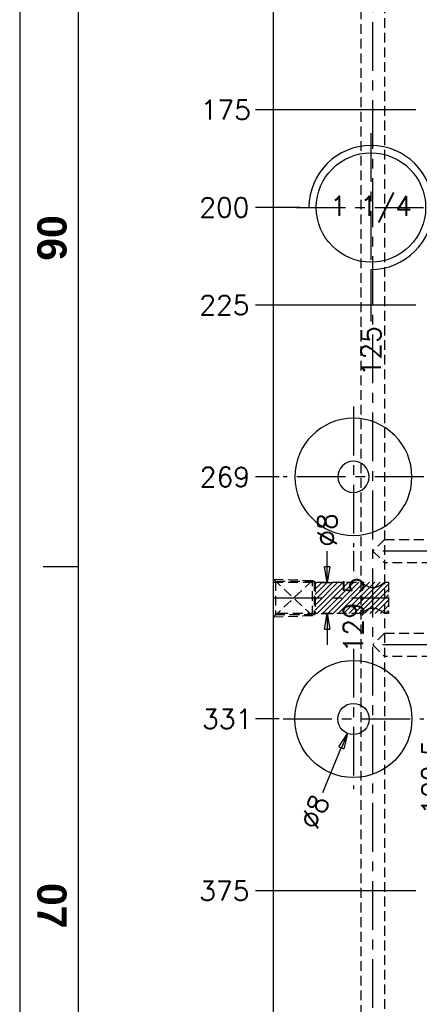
# Model space of a CAD drawing. Extents: x 2651 to 11825, y -3833 to 1075.
# Tile 743 of 1056: x 6787 to 6889, y -2551 to -2299. Entities that reach past the tile are written whole.
import ezdxf
from ezdxf.enums import TextEntityAlignment as Align

# ---------------------------------------------------------------- set-up
doc = ezdxf.new("R2010")
doc.units = 0
doc.header["$LTSCALE"] = 10
for name, pattern in [('CENTER', [2, 1.25, -0.25, 0.25, -0.25]), ('DASHED', [0.75, 0.5, -0.25]), ('HIDDEN', [0.375, 0.25, -0.125])]:
    doc.linetypes.add(name, pattern=pattern)
doc.layers.get('0').update_dxf_attribs({"linetype": 'CONTINUOUS'})
doc.layers.get('Defpoints').update_dxf_attribs({"linetype": 'CONTINUOUS'})
for name, color, linetype in [('103', 7, 'CONTINUOUS'), ('BOX', 4, 'CONTINUOUS'), ('CEN', 1, 'CENTER'), ('COOL', 150, 'HIDDEN'), ('DIM', 3, 'CONTINUOUS'), ('PART', 7, 'CONTINUOUS'), ('TEXT', 4, 'CONTINUOUS'), ('WARNINGS', 7, 'CONTINUOUS')]:
    doc.layers.add(name, color=color, linetype=linetype)
doc.styles.get("Standard").update_dxf_attribs({"font": 'romans.shx'})
doc.dimstyles.new('T5', dxfattribs={"dimtxt": 5, "dimasz": 4, "dimexe": 1.5, "dimexo": 1, "dimgap": 1.5, "dimtad": 0, "dimrnd": 1.38778e-17, "dimzin": 9, "dimdsep": 46, "dimtxsty": 'Standard', "dimblk": 'CLOSED', "dimcen": 0, "dimclrd": 3, "dimclre": 3, "dimclrt": 3, "dimazin": 2, "dimtfac": 0.75, "dimtofl": 0, "dimtmove": 0, "dimatfit": 3, "dimfxl": 0, "dimtolj": 1, "dimarcsym": 0})

# ---------------------------------------------------------------- blocks, each defined once
blk = doc.blocks.new('*D2303')
at = {"layer": 'Defpoints', "color": 0}
for p in [(7001.68, -2147.36), (6847.06, -2322.36), (6889.18, -2322.36)]:
    blk.add_point(p, dxfattribs=at)
at = {"layer": 'DIM', "color": 3, "lineweight": -2}
blk.add_line((6888.18, -2322.36), (6847.06, -2322.36), dxfattribs=at)
at = {"layer": 'DIM', "color": 3, "insert": (6839.49, -2322.36), "char_height": 5, "attachment_point": 5}
blk.add_mtext('\\A1;175', dxfattribs=at)
blk = doc.blocks.new('_Closed')
at = {"color": 0, "linetype": 'ByBlock', "lineweight": -2}
for p, q in [((-1, 0.167), (0, 0)), ((-1, 0.167), (-1, -0.167)), ((0, 0), (-1, -0.167)), ((0, 0), (-1, 0))]:
    blk.add_line(p, q, dxfattribs=at)
blk = doc.blocks.new('*D2304')
at = {"layer": 'Defpoints', "color": 0}
for p in [(7001.68, -2147.36), (6847.06, -2347.36), (6859.54, -2347.36)]:
    blk.add_point(p, dxfattribs=at)
at = {"layer": 'DIM', "color": 3, "lineweight": -2}
blk.add_line((6858.54, -2347.36), (6847.06, -2347.36), dxfattribs=at)
at = {"layer": 'DIM', "color": 3, "insert": (6839.13, -2347.36), "char_height": 5, "attachment_point": 5}
blk.add_mtext('\\A1;200', dxfattribs=at)
blk = doc.blocks.new('*D2305')
at = {"layer": 'Defpoints', "color": 0}
for p in [(7001.68, -2147.36), (6847.06, -2372.36), (6889.18, -2372.36)]:
    blk.add_point(p, dxfattribs=at)
at = {"layer": 'DIM', "color": 3, "lineweight": -2}
blk.add_line((6888.18, -2372.36), (6847.06, -2372.36), dxfattribs=at)
at = {"layer": 'DIM', "color": 3, "insert": (6839.13, -2372.36), "char_height": 5, "attachment_point": 5}
blk.add_mtext('\\A1;225', dxfattribs=at)
blk = doc.blocks.new('*D2306')
at = {"layer": 'Defpoints', "color": 0}
for p in [(7001.68, -2147.36), (6847.06, -2416.36), (6854.18, -2416.36)]:
    blk.add_point(p, dxfattribs=at)
at = {"layer": 'DIM', "color": 3, "lineweight": -2}
blk.add_line((6853.18, -2416.36), (6847.06, -2416.36), dxfattribs=at)
at = {"layer": 'DIM', "color": 3, "insert": (6839.25, -2416.36), "char_height": 5, "attachment_point": 5}
blk.add_mtext('\\A1;269', dxfattribs=at)
blk = doc.blocks.new('*D2307')
at = {"layer": 'Defpoints', "color": 0}
for p in [(7001.68, -2147.36), (6847.06, -2478.36), (6854.18, -2478.36)]:
    blk.add_point(p, dxfattribs=at)
at = {"layer": 'DIM', "color": 3, "lineweight": -2}
blk.add_line((6853.18, -2478.36), (6847.06, -2478.36), dxfattribs=at)
at = {"layer": 'DIM', "color": 3, "insert": (6839.84, -2478.36), "char_height": 5, "attachment_point": 5}
blk.add_mtext('\\A1;331', dxfattribs=at)
blk = doc.blocks.new('*D2308')
at = {"layer": 'Defpoints', "color": 0}
for p in [(7001.68, -2147.36), (6847.06, -2522.36), (6889.18, -2522.36)]:
    blk.add_point(p, dxfattribs=at)
at = {"layer": 'DIM', "color": 3, "lineweight": -2}
blk.add_line((6888.18, -2522.36), (6847.06, -2522.36), dxfattribs=at)
at = {"layer": 'DIM', "color": 3, "insert": (6839.13, -2522.36), "char_height": 5, "attachment_point": 5}
blk.add_mtext('\\A1;375', dxfattribs=at)
blk = doc.blocks.new('*D2309')
at = {"layer": 'Defpoints', "color": 0}
for p in [(7001.68, -2147.36), (6847.06, -2672.36), (6851.68, -2672.36)]:
    blk.add_point(p, dxfattribs=at)
at = {"layer": 'DIM', "color": 3, "lineweight": -2}
blk.add_line((6850.68, -2672.36), (6847.06, -2672.36), dxfattribs=at)
at = {"layer": 'DIM', "color": 3, "insert": (6839.13, -2672.36), "char_height": 5, "attachment_point": 5}
blk.add_mtext('\\A1;525', dxfattribs=at)
blk = doc.blocks.new('*D2322')
at = {"layer": 'Defpoints', "color": 0}
for p in [(7001.68, -2147.36), (6876.68, -2364.51), (6876.68, -2376.6)]:
    blk.add_point(p, dxfattribs=at)
at = {"layer": 'DIM', "color": 3, "lineweight": -2}
blk.add_line((6876.68, -2365.51), (6876.68, -2376.6), dxfattribs=at)
at = {"layer": 'DIM', "color": 3, "insert": (6876.68, -2384.17), "char_height": 5, "attachment_point": 5, "rotation": 90}
blk.add_mtext('\\A1;125', dxfattribs=at)
blk = doc.blocks.new('*D2323')
at = {"layer": 'Defpoints', "color": 0}
for p in [(7001.68, -2147.36), (6872.18, -2434.36), (6872.18, -2440.53)]:
    blk.add_point(p, dxfattribs=at)
at = {"layer": 'DIM', "color": 3, "lineweight": -2}
blk.add_line((6872.18, -2435.36), (6872.18, -2440.53), dxfattribs=at)
at = {"layer": 'DIM', "color": 3, "insert": (6872.18, -2451.67), "char_height": 5, "attachment_point": 5, "rotation": 90}
blk.add_mtext('\\A1;129.5', dxfattribs=at)
blk = doc.blocks.new('*D2330')
at = {"layer": 'Defpoints', "color": 0}
for p in [(6873.73, -2474.67), (6870.64, -2482.05)]:
    blk.add_point(p, dxfattribs=at)
at = {"layer": 'DIM', "color": 3, "lineweight": -2}
blk.add_line((6864.32, -2497.15), (6869.09, -2485.74), dxfattribs=at)
at = {"layer": 'DIM', "color": 3, "lineweight": -2, "xscale": 4, "yscale": 4, "zscale": 4, "rotation": 67.28546169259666}
blk.add_blockref('_Closed', (6870.64, -2482.05), dxfattribs=at)
at = {"layer": 'DIM', "color": 3, "insert": (6862.22, -2502.15), "char_height": 5, "attachment_point": 5, "rotation": 67.2855}
blk.add_mtext('\\A1;∅8', dxfattribs=at)
blk = doc.blocks.new('QQQ')
at = {"color": 4}
blk.add_line((-1111.2, 1801.08), (-1117.2, 1801.08), dxfattribs=at)
at = {"layer": 'BOX', "color": 3}
for points in [[(-1121.2, 2485.08), (-1121.2, 1345.08), (-301.2, 1345.08), (-301.2, 2485.08)], [(-1111.2, 2475.08), (-1111.2, 1355.08), (-311.2, 1355.08), (-311.2, 2475.08)]]:
    blk.add_lwpolyline(points, close=True, dxfattribs=at)
at = {"color": 4, "char_height": 5, "attachment_point": 1, "rotation": 270}
for s, insert in [('{\\fArial|b1|i0|c0|p34;\\C6;06}', (-1113.2, 1861.08)), ('{\\fArial|b1|i0|c0|p34;\\C6;07}', (-1113.2, 1747.08))]:
    blk.add_mtext_dynamic_manual_height_columns(s, width=8, gutter_width=12.5, heights=[0], dxfattribs=dict(at, insert=insert))
blk = doc.blocks.new('*U3417', base_point=(4384.92, -1413.36))
blk.add_circle((4384.92, -1413.36), 14)
at = {"layer": 'CEN'}
for p, q in [((4384.92, -1394.31), (4384.92, -1432.41)), ((4365.87, -1413.36), (4403.97, -1413.36))]:
    blk.add_line(p, q, dxfattribs=at)
at = {"layer": 'DIM'}
blk.add_arc((4384.92, -1413.36), 15.88, 270, 180, dxfattribs=at)
blk = doc.blocks.new('*D3563')
at = {"layer": 'Defpoints', "color": 0}
for p in [(7001.68, -2147.36), (6877.18, -2672.36), (6877.18, -2676.36)]:
    blk.add_point(p, dxfattribs=at)
at = {"layer": 'DIM', "color": 3, "lineweight": -2}
blk.add_line((6877.18, -2673.36), (6877.18, -2676.36), dxfattribs=at)
at = {"layer": 'DIM', "color": 3, "insert": (6877.18, -2687.5), "char_height": 5, "attachment_point": 5, "rotation": 90}
blk.add_mtext('\\A1;124.5', dxfattribs=at)
blk = doc.blocks.new('*D3564')
at = {"layer": 'Defpoints', "color": 0}
for p in [(7001.68, -2147.36), (6851.68, -2672.36), (6851.68, -2676.36)]:
    blk.add_point(p, dxfattribs=at)
at = {"layer": 'DIM', "color": 3, "lineweight": -2}
blk.add_line((6851.68, -2673.36), (6851.68, -2676.36), dxfattribs=at)
at = {"layer": 'DIM', "color": 3, "insert": (6851.68, -2683.93), "char_height": 5, "attachment_point": 5, "rotation": 90}
blk.add_mtext('\\A1;150', dxfattribs=at)
blk = doc.blocks.new('*D3566')
at = {"layer": 'Defpoints', "color": 0}
for p in [(7001.68, -2147.36), (6892.18, -2467.36), (6892.18, -2482.08)]:
    blk.add_point(p, dxfattribs=at)
at = {"layer": 'DIM', "color": 3, "lineweight": -2}
blk.add_line((6892.18, -2468.36), (6892.18, -2482.08), dxfattribs=at)
at = {"layer": 'DIM', "color": 3, "insert": (6892.18, -2493.23), "char_height": 5, "attachment_point": 5, "rotation": 90}
blk.add_mtext('\\A1;109.5', dxfattribs=at)
blk = doc.blocks.new('*D3622')
at = {"layer": 'Defpoints', "color": 0}
for p in [(6862.93, -2443.36), (6862.93, -2451.36), (6865.45, -2451.36)]:
    blk.add_point(p, dxfattribs=at)
at = {"layer": 'DIM', "color": 3, "lineweight": -2}
for p, q in [((6865.45, -2439.36), (6865.45, -2435.36)), ((6863.93, -2443.36), (6866.95, -2443.36)), ((6863.93, -2451.36), (6866.95, -2451.36)), ((6865.45, -2455.36), (6865.45, -2459.36))]:
    blk.add_line(p, q, dxfattribs=at)
at = {"layer": 'DIM', "color": 3, "lineweight": -2, "xscale": 4, "yscale": 4, "zscale": 4}
for p, rotation in [((6865.45, -2443.36), 270), ((6865.45, -2451.36), 90)]:
    blk.add_blockref('_Closed', p, dxfattribs=dict(at, rotation=rotation))
at = {"layer": 'DIM', "color": 3, "insert": (6865.45, -2429.93), "char_height": 5, "attachment_point": 5, "rotation": 90}
blk.add_mtext('\\A1;%%c8', dxfattribs=at)

msp = doc.modelspace()

# ---------------------------------------------------------------- hatches: boundary and pattern name
at = {"layer": 'DIM'}
h = msp.add_hatch(dxfattribs=at)
h.set_pattern_fill('ANSI31', color=1, scale=0.3)
h.set_pattern_definition([(45, (4650.6538, -2147.35795), (-0.6735192, 0.6735192), [])])
h.paths.add_polyline_path([(6862.402, -2443.358), (6881.184, -2443.358), (6881.184, -2451.358), (6862.402, -2451.358)])

# ---------------------------------------------------------------- linework, layer by layer
at = {"layer": '103', "color": 7, "linetype": 'Continuous'}
msp.add_line((6851.684, -2672.358), (6851.684, -1622.358), dxfattribs=at)
at = {"layer": '103', "color": 6, "linetype": 'DASHED'}
msp.add_line((6875.817, -2476.623), (6875.81, -2476.623), dxfattribs=at)
at = {"layer": '103', "color": 7, "linetype": 'Continuous', "extrusion": (0, 0, -1)}
for radius in [15, 4]:
    msp.add_circle((-6872.184, -2416.358), radius, dxfattribs=at)
at = {"layer": '103', "color": 7, "linetype": 'Continuous'}
for radius in [15, 4]:
    msp.add_circle((6872.184, -2478.358), radius, dxfattribs=at)
at = {"layer": 'CEN'}
for p, q in [((6872.184, -2398.358), (6872.184, -2434.358)), ((6890.184, -2416.358), (6854.184, -2416.358)), ((6872.184, -2460.358), (6872.184, -2496.358)), ((6854.184, -2478.358), (6890.184, -2478.358))]:
    msp.add_line(p, q, dxfattribs=at)
at = {"layer": 'COOL', "color": 1, "linetype": 'CENTER'}
for p, q in [((6877.184, -2672.358), (6877.184, -1854.626)), ((6851.684, -2447.358), (6881.184, -2447.358))]:
    msp.add_line(p, q, dxfattribs=at)
at = {"layer": 'COOL'}
for p, q in [((6880.184, -2432.358), (6877.184, -2435.358)), ((6880.184, -2432.358), (6892.184, -2432.358)), ((6877.184, -2435.358), (6880.184, -2438.358)), ((6892.184, -2438.358), (6880.184, -2438.358)), ((6851.684, -2443.358), (6874.184, -2443.358)), ((6880.184, -2443.358), (6881.184, -2443.358)), ((6881.184, -2443.358), (6881.184, -2451.358)), ((6874.184, -2451.358), (6851.684, -2451.358)), ((6881.184, -2451.358), (6880.184, -2451.358)), ((6880.184, -2456.358), (6877.184, -2459.358)), ((6880.184, -2456.358), (6892.184, -2456.358)), ((6877.184, -2459.358), (6880.184, -2462.358)), ((6892.184, -2462.358), (6880.184, -2462.358))]:
    msp.add_line(p, q, dxfattribs=at)
for points in [[(6874.184, -2636.64), (6874.184, -1856.358), (6877.184, -1854.626), (6880.184, -1856.358), (6880.184, -2636.64)], [(6851.684, -2442.508), (6852.234, -2443.058), (6852.234, -2451.658), (6851.684, -2452.208)], [(6851.684, -2442.508), (6861.684, -2442.849), (6861.893, -2443.058)], [(6851.684, -2442.508), (6861.684, -2451.867), (6861.684, -2442.849), (6851.684, -2452.208)], [(6852.234, -2443.058), (6862.102, -2443.058), (6862.102, -2451.658), (6852.234, -2451.658)], [(6862.102, -2443.058), (6862.402, -2443.358), (6862.402, -2451.358), (6862.102, -2451.658)], [(6851.684, -2452.208), (6861.684, -2451.867), (6861.893, -2451.658)]]:
    msp.add_lwpolyline(points, dxfattribs=at)
for points in [[(6874.184, -2443.358, 0), (6874.189, -2443.361, 0), (6874.202, -2443.371, 0), (6874.225, -2443.388, 0), (6874.257, -2443.412, 0), (6874.306, -2443.449, 0), (6874.368, -2443.494, 0), (6874.443, -2443.549, 0), (6874.53, -2443.61, 0), (6874.635, -2443.684, 0), (6874.753, -2443.765, 0), (6874.883, -2443.852, 0), (6875.024, -2443.943, 0), (6875.203, -2444.052, 0), (6875.394, -2444.163, 0), (6875.602, -2444.276, 0), (6875.824, -2444.383, 0), (6876.002, -2444.46, 0), (6876.188, -2444.531, 0), (6876.385, -2444.594, 0), (6876.589, -2444.646, 0), (6876.734, -2444.674, 0), (6876.88, -2444.695, 0), (6877.032, -2444.708, 0), (6877.184, -2444.712, 0), (6877.321, -2444.709, 0), (6877.458, -2444.698, 0), (6877.594, -2444.681, 0), (6877.733, -2444.656, 0), (6877.869, -2444.625, 0), (6878.003, -2444.588, 0), (6878.19, -2444.527, 0), (6878.37, -2444.458, 0), (6878.547, -2444.382, 0), (6878.716, -2444.301, 0), (6878.907, -2444.2, 0), (6879.088, -2444.098, 0), (6879.261, -2443.994, 0), (6879.422, -2443.892, 0), (6879.54, -2443.816, 0), (6879.649, -2443.742, 0), (6879.75, -2443.672, 0), (6879.845, -2443.606, 0), (6879.93, -2443.545, 0), (6880.004, -2443.491, 0), (6880.067, -2443.445, 0), (6880.117, -2443.408, 0), (6880.154, -2443.381, 0), (6880.177, -2443.364, 0), (6880.182, -2443.359, 0), (6880.184, -2443.358, 0)], [(6880.184, -2451.358, 0), (6880.18, -2451.355, 0), (6880.166, -2451.344, 0), (6880.143, -2451.327, 0), (6880.112, -2451.304, 0), (6880.062, -2451.267, 0), (6880, -2451.222, 0), (6879.925, -2451.167, 0), (6879.839, -2451.106, 0), (6879.733, -2451.032, 0), (6879.616, -2450.951, 0), (6879.485, -2450.864, 0), (6879.344, -2450.773, 0), (6879.166, -2450.663, 0), (6878.974, -2450.553, 0), (6878.766, -2450.44, 0), (6878.544, -2450.333, 0), (6878.366, -2450.256, 0), (6878.18, -2450.185, 0), (6877.983, -2450.122, 0), (6877.779, -2450.07, 0), (6877.635, -2450.042, 0), (6877.488, -2450.021, 0), (6877.336, -2450.008, 0), (6877.184, -2450.004, 0), (6877.047, -2450.007, 0), (6876.91, -2450.018, 0), (6876.775, -2450.035, 0), (6876.636, -2450.06, 0), (6876.499, -2450.091, 0), (6876.365, -2450.128, 0), (6876.178, -2450.188, 0), (6875.998, -2450.257, 0), (6875.821, -2450.334, 0), (6875.652, -2450.415, 0), (6875.461, -2450.515, 0), (6875.28, -2450.618, 0), (6875.107, -2450.722, 0), (6874.946, -2450.823, 0), (6874.829, -2450.9, 0), (6874.719, -2450.974, 0), (6874.618, -2451.043, 0), (6874.523, -2451.11, 0), (6874.438, -2451.171, 0), (6874.364, -2451.225, 0), (6874.302, -2451.271, 0), (6874.252, -2451.308, 0), (6874.214, -2451.335, 0), (6874.192, -2451.352, 0), (6874.186, -2451.357, 0), (6874.184, -2451.358, 0)]]:
    msp.add_polyline3d(points, dxfattribs=at)
at = {"layer": 'WARNINGS', "color": 1, "linetype": 'CENTER'}
for p, q in [((6892.184, -2435.358), (6877.184, -2435.358)), ((6892.184, -2459.358), (6877.184, -2459.358))]:
    msp.add_line(p, q, dxfattribs=at)

# ---------------------------------------------------------------- block references
at = {"layer": 'DIM', "xscale": 1.5, "yscale": 1.5, "zscale": 1.5}
msp.add_blockref('QQQ', (8468.485, -5140.979), dxfattribs=at)
at = {"layer": 'PART'}
msp.add_blockref('*U3417', (6876.684, -2347.358), dxfattribs=at)

# ---------------------------------------------------------------- texts
at = {"layer": 'TEXT'}
msp.add_text('1 1/4', height=5, dxfattribs=at).set_placement((6876.684, -2347.358), align=Align.MIDDLE)

# ---------------------------------------------------------------- dimensions: what is measured, and where the dimension line sits
at = {"layer": 'DIM'}
for feature_location, offset, dtype, picture, middle in [((6859.536, -2347.358), (-12.479, 0), 0, '*D2304', (6839.128, -2347.358)), ((6889.184, -2372.358), (-42.127, 0), 0, '*D2305', (6839.128, -2372.358)), ((6889.184, -2522.358), (-42.127, 0), 0, '*D2308', (6839.128, -2522.358)), ((6851.684, -2672.358), (-4.627, 0), 0, '*D2309', (6839.128, -2672.358)), ((6854.184, -2416.358), (-7.127, 0), 0, '*D2306', (6839.247, -2416.358)), ((6889.184, -2322.358), (-42.127, 0), 0, '*D2303', (6839.485, -2322.358)), ((6854.184, -2478.358), (-7.127, 0), 0, '*D2307', (6839.843, -2478.358)), ((6851.684, -2672.358), (0, -4), 1, '*D3564', (6851.684, -2683.929)), ((6872.184, -2434.358), (0, -6.17), 1, '*D2323', (6872.184, -2451.671)), ((6876.684, -2364.506), (0, -12.091), 1, '*D2322', (6876.684, -2384.168)), ((6877.184, -2672.358), (0, -4), 1, '*D3563', (6877.184, -2687.501)), ((6892.184, -2467.358), (0, -14.724), 1, '*D3566', (6892.184, -2493.225))]:
    dim = msp.add_ordinate_dim(feature_location=feature_location, offset=offset, dtype=dtype, origin=(7001.684, -2147.358), dimstyle='T5', dxfattribs=at)
    dim.commit()
    dim.dimension.update_dxf_attribs({"geometry": picture, "text_midpoint": middle})
dim = msp.add_linear_dim(base=(6865.45, -2451.358), p1=(6862.934, -2443.358), p2=(6862.934, -2451.358), angle=90, text='%%c<>', dimstyle='T5', dxfattribs=at)
dim.commit()
dim.dimension.update_dxf_attribs({"geometry": '*D3622', "text_midpoint": (6865.45, -2429.929), "dimtype": 160})
dim = msp.add_diameter_dim_2p(p1=(6873.729, -2474.668), p2=(6870.64, -2482.048), dimstyle='T5', dxfattribs=at)
dim.commit()
dim.dimension.update_dxf_attribs({"geometry": '*D2330', "text_midpoint": (6862.223, -2502.154), "dimtype": 163})

doc.saveas('drawing.dxf')
